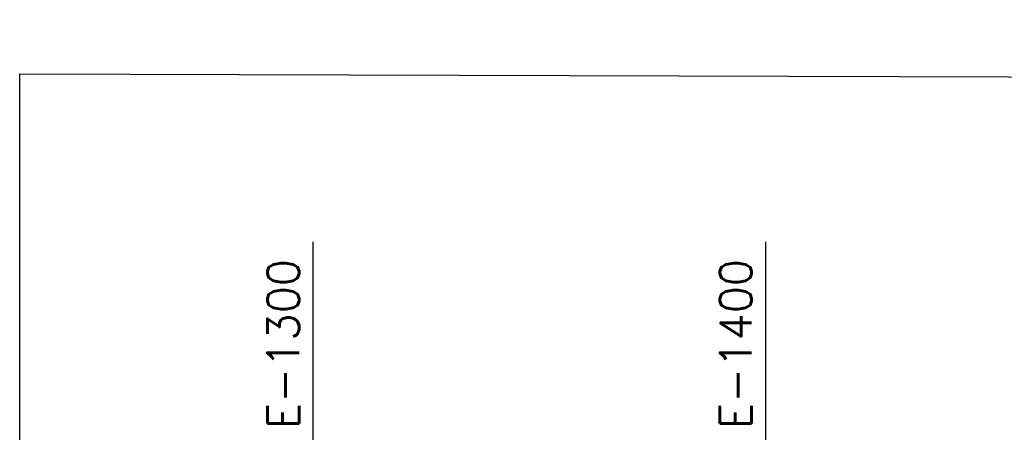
# Model space of a CAD drawing. Extents: x -7650383 to 4934791, y -114316 to 1826789.
# Tile 323 of 328: x 1958634 to 2176146, y 81844 to 172893. Entities that reach past the tile are written whole.
import ezdxf

# ---------------------------------------------------------------- set-up
doc = ezdxf.new("R2010")
doc.units = 0
doc.header["$LTSCALE"] = 800
doc.header["$MEASUREMENT"] = 0
doc.linetypes.add('PHANTOM', pattern=[2.5, 1.25, -0.25, 0.25, -0.25, 0.25, -0.25])
doc.layers.get('0').update_dxf_attribs({"linetype": 'CONTINUOUS'})
for name, color, linetype in [('grid-20m', 53, 'CONTINUOUS'), ('KEY PLAN', 251, 'CONTINUOUS'), ('TEXT', 3, 'CONTINUOUS')]:
    doc.layers.add(name, color=color, linetype=linetype)
doc.styles.add('ROMAND', font='romand')
doc.styles.add('RS', font='romans.shx')

msp = doc.modelspace()

# ---------------------------------------------------------------- linework, layer by layer
at = {"layer": 'grid-20m', "linetype": 'PHANTOM', "ltscale": 12000}
for p, q in [((2023408, 123887), (2023408, 80115.9)), ((2123408, 123887), (2123408, 80115.9))]:
    msp.add_line(p, q, dxfattribs=at)
at = {"layer": 'KEY PLAN'}
msp.add_lwpolyline([(1958633.5, 160926.3), (2201338.6, 160249.9), (2201338.6, -62789.8), (1958633.5, -62789.8)], close=True, dxfattribs=at)

# ---------------------------------------------------------------- texts
at = {"color": 3, "insert": (2064417.6, 13589), "char_height": 700, "width": 8566.689, "attachment_point": 1, "rotation": 90, "style": 'RS'}
msp.add_mtext('\\pi466.68;{\\C256;CENTRAL LUBE \\P\\pi916.68;OIL BUILDING}', dxfattribs=at)
at = {"layer": 'KEY PLAN', "insert": (2160232.9, 63119.8), "char_height": 750, "width": 9262.552, "attachment_point": 1, "rotation": 90, "style": 'ROMAND'}
msp.add_mtext('\\pi2345.6;COMMON \\P\\pi1649.1;OIL/WATER \\P\\pi184.85;COLLECTION PIT', dxfattribs=at)
at = {"layer": 'TEXT', "style": 'RS'}
for s, p in [('E-1300', (2020352.6, 82595.3, 524661)), ('E-1400', (2120328.3, 82595.3, 524661))]:
    msp.add_text(s, height=7000, rotation=90, dxfattribs=at).set_placement(p)

doc.saveas('drawing.dxf')
